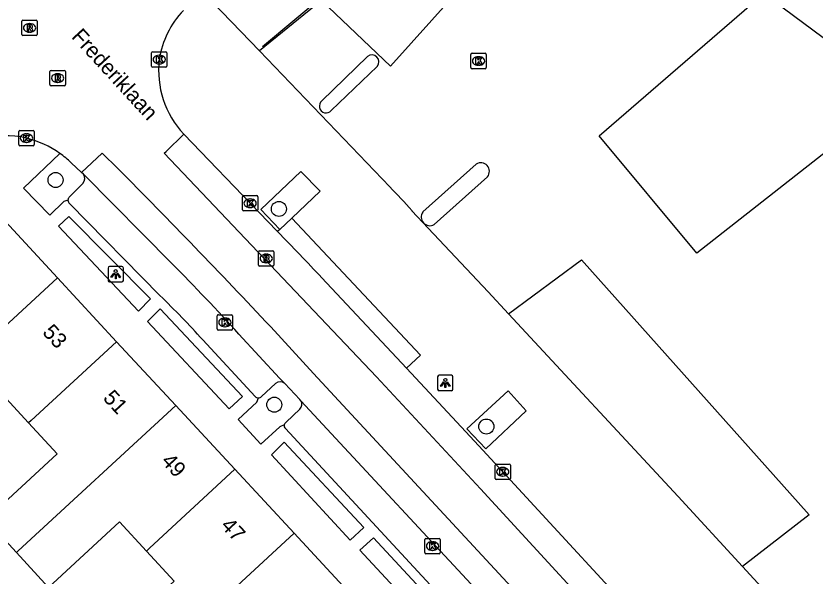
# Model space of a CAD drawing. Extents: x 159718 to 160783, y 383290 to 384030.
# Drawn here: x 160414 to 160465.9, y 383622 to 383658.3 of the extents above; entities that cross this region are included whole.
import ezdxf

# ---------------------------------------------------------------- set-up
doc = ezdxf.new("R2010")
doc.units = 0
for name, color, linetype in [('IMGEO_Boom', 7, 'Continuous'), ('IMGEO_Hek', 7, 'Continuous'), ('IMGEO_Kolk', 7, 'Continuous'), ('IMGEO_Lichtpunt', 7, 'Continuous'), ('IMGEO_Openbare_ruimte_label', 7, 'Continuous'), ('IMGEO_Pand', 7, 'Continuous'), ('IMGEO_Pand_nummerreeks', 7, 'Continuous'), ('IMGEO_Parkeervlak_open', 7, 'Continuous'), ('IMGEO_Rijbaan_lokaal_gesloten', 7, 'Continuous'), ('IMGEO_Rijbaan_lokaal_open', 7, 'Continuous'), ('IMGEO_Rioolput', 7, 'Continuous'), ('IMGEO_Voetpad_open', 7, 'Continuous')]:
    doc.layers.add(name, color=color, linetype=linetype)

msp = doc.modelspace()

# ---------------------------------------------------------------- linework, layer by layer
at = {"layer": 'IMGEO_Boom'}
for centre in [(160416.577, 383647.677), (160431.094, 383645.796), (160430.795, 383633.081), (160444.581, 383631.662)]:
    msp.add_circle(centre, 0.489, dxfattribs=at)
at = {"layer": 'IMGEO_Hek'}
msp.add_lwpolyline([(160430.031, 383656.344), (160446.979, 383670.515)], dxfattribs=at)
at = {"layer": 'IMGEO_Kolk'}
for p, q in [((160422.819, 383655.075), (160422.819, 383655.927)), ((160422.894, 383656.001), (160423.746, 383656.001)), ((160423.82, 383655.927), (160423.82, 383655.075)), ((160443.573, 383654.98), (160443.573, 383655.832)), ((160443.648, 383655.906), (160444.5, 383655.906)), ((160444.574, 383655.832), (160444.574, 383654.98)), ((160423.307, 383655.781), (160423.332, 383655.781)), ((160444.061, 383655.686), (160444.086, 383655.686)), ((160423.746, 383655.001), (160422.894, 383655.001)), ((160423.33, 383655.221), (160423.305, 383655.221)), ((160444.5, 383654.906), (160443.648, 383654.906)), ((160444.084, 383655.126), (160444.059, 383655.126)), ((160414.187, 383649.972), (160414.187, 383650.824)), ((160414.262, 383650.898), (160415.114, 383650.898)), ((160414.675, 383650.678), (160414.7, 383650.678)), ((160415.188, 383650.824), (160415.188, 383649.972)), ((160414.698, 383650.118), (160414.673, 383650.118)), ((160415.114, 383649.898), (160414.262, 383649.898)), ((160428.725, 383645.741), (160428.725, 383646.593)), ((160428.8, 383646.667), (160429.652, 383646.667)), ((160429.726, 383646.593), (160429.726, 383645.741)), ((160429.213, 383646.447), (160429.238, 383646.447)), ((160429.652, 383645.667), (160428.8, 383645.667)), ((160429.236, 383645.887), (160429.211, 383645.887)), ((160427.087, 383638.003), (160427.087, 383638.855)), ((160427.162, 383638.929), (160428.014, 383638.929)), ((160427.575, 383638.709), (160427.6, 383638.709)), ((160428.088, 383638.855), (160428.088, 383638.003)), ((160427.598, 383638.149), (160427.573, 383638.149)), ((160428.014, 383637.929), (160427.162, 383637.929)), ((160445.145, 383628.297), (160445.145, 383629.149)), ((160445.22, 383629.223), (160446.072, 383629.223)), ((160445.633, 383629.003), (160445.658, 383629.003)), ((160446.146, 383629.149), (160446.146, 383628.297)), ((160445.656, 383628.443), (160445.631, 383628.443)), ((160446.072, 383628.223), (160445.22, 383628.223)), ((160440.579, 383623.474), (160440.579, 383624.326)), ((160440.654, 383624.4), (160441.506, 383624.4)), ((160441.067, 383624.18), (160441.092, 383624.18)), ((160441.58, 383624.326), (160441.58, 383623.474)), ((160441.09, 383623.62), (160441.065, 383623.62)), ((160441.506, 383623.4), (160440.654, 383623.4))]:
    msp.add_line(p, q, dxfattribs=at)
for points in [[(160422.819, 383655.075), (160422.819, 383655.927)], [(160422.894, 383656.001), (160423.746, 383656.001)], [(160423.82, 383655.927), (160423.82, 383655.075)], [(160443.573, 383654.98), (160443.573, 383655.832)], [(160443.648, 383655.906), (160444.5, 383655.906)], [(160444.574, 383655.832), (160444.574, 383654.98)], [(160423.14, 383655.701), (160423.263, 383655.701), (160423.263, 383655.55), (160423.393, 383655.701), (160423.557, 383655.701), (160423.411, 383655.55), (160423.564, 383655.301), (160423.412, 383655.301), (160423.327, 383655.465), (160423.263, 383655.398), (160423.263, 383655.301), (160423.14, 383655.301), (160423.14, 383655.701)], [(160443.894, 383655.606), (160444.017, 383655.606), (160444.017, 383655.455), (160444.147, 383655.606), (160444.311, 383655.606), (160444.165, 383655.455), (160444.318, 383655.206), (160444.166, 383655.206), (160444.081, 383655.37), (160444.017, 383655.303), (160444.017, 383655.206), (160443.894, 383655.206), (160443.894, 383655.606)], [(160423.746, 383655.001), (160422.894, 383655.001)], [(160444.5, 383654.906), (160443.648, 383654.906)], [(160414.187, 383649.972), (160414.187, 383650.824)], [(160414.262, 383650.898), (160415.114, 383650.898)], [(160415.188, 383650.824), (160415.188, 383649.972)], [(160414.508, 383650.598), (160414.631, 383650.598), (160414.631, 383650.447), (160414.761, 383650.598), (160414.925, 383650.598), (160414.779, 383650.447), (160414.932, 383650.198), (160414.78, 383650.198), (160414.695, 383650.362), (160414.631, 383650.295), (160414.631, 383650.198), (160414.508, 383650.198), (160414.508, 383650.598)], [(160415.114, 383649.898), (160414.262, 383649.898)], [(160428.725, 383645.741), (160428.725, 383646.593)], [(160428.8, 383646.667), (160429.652, 383646.667)], [(160429.726, 383646.593), (160429.726, 383645.741)], [(160429.046, 383646.367), (160429.169, 383646.367), (160429.169, 383646.216), (160429.299, 383646.367), (160429.463, 383646.367), (160429.317, 383646.216), (160429.47, 383645.967), (160429.318, 383645.967), (160429.233, 383646.131), (160429.169, 383646.064), (160429.169, 383645.967), (160429.046, 383645.967), (160429.046, 383646.367)], [(160429.652, 383645.667), (160428.8, 383645.667)], [(160427.087, 383638.003), (160427.087, 383638.855)], [(160427.162, 383638.929), (160428.014, 383638.929)], [(160428.088, 383638.855), (160428.088, 383638.003)], [(160427.408, 383638.629), (160427.531, 383638.629), (160427.531, 383638.478), (160427.661, 383638.629), (160427.825, 383638.629), (160427.679, 383638.478), (160427.832, 383638.229), (160427.68, 383638.229), (160427.595, 383638.393), (160427.531, 383638.326), (160427.531, 383638.229), (160427.408, 383638.229), (160427.408, 383638.629)], [(160428.014, 383637.929), (160427.162, 383637.929)], [(160445.145, 383628.297), (160445.145, 383629.149)], [(160445.22, 383629.223), (160446.072, 383629.223)], [(160445.466, 383628.923), (160445.589, 383628.923), (160445.589, 383628.772), (160445.719, 383628.923), (160445.883, 383628.923), (160445.737, 383628.772), (160445.89, 383628.523), (160445.738, 383628.523), (160445.653, 383628.687), (160445.589, 383628.62), (160445.589, 383628.523), (160445.466, 383628.523), (160445.466, 383628.923)], [(160446.146, 383629.149), (160446.146, 383628.297)], [(160446.072, 383628.223), (160445.22, 383628.223)], [(160440.579, 383623.474), (160440.579, 383624.326)], [(160440.654, 383624.4), (160441.506, 383624.4)], [(160441.58, 383624.326), (160441.58, 383623.474)], [(160440.9, 383624.1), (160441.023, 383624.1), (160441.023, 383623.949), (160441.153, 383624.1), (160441.317, 383624.1), (160441.171, 383623.949), (160441.324, 383623.7), (160441.172, 383623.7), (160441.087, 383623.864), (160441.023, 383623.797), (160441.023, 383623.7), (160440.9, 383623.7), (160440.9, 383624.1)], [(160441.506, 383623.4), (160440.654, 383623.4)]]:
    msp.add_lwpolyline(points, dxfattribs=at)
for centre, start, end in [((160422.896, 383655.925), 91.552, 178.448), ((160422.896, 383655.925), 91.552, 178.448), ((160423.744, 383655.925), 1.552, 88.448), ((160423.744, 383655.925), 1.552, 88.448), ((160443.65, 383655.83), 91.552, 178.448), ((160443.65, 383655.83), 91.552, 178.448), ((160444.498, 383655.83), 1.552, 88.448), ((160444.498, 383655.83), 1.552, 88.448), ((160422.896, 383655.077), 181.552, 268.448), ((160422.896, 383655.077), 181.552, 268.448), ((160423.744, 383655.077), 271.552, 358.448), ((160423.744, 383655.077), 271.552, 358.448), ((160443.65, 383654.982), 181.552, 268.448), ((160443.65, 383654.982), 181.552, 268.448), ((160444.498, 383654.982), 271.552, 358.448), ((160444.498, 383654.982), 271.552, 358.448), ((160414.264, 383650.822), 91.552, 178.448), ((160414.264, 383650.822), 91.552, 178.448), ((160415.112, 383650.822), 1.552, 88.448), ((160415.112, 383650.822), 1.552, 88.448), ((160414.264, 383649.974), 181.552, 268.448), ((160414.264, 383649.974), 181.552, 268.448), ((160415.112, 383649.974), 271.552, 358.448), ((160415.112, 383649.974), 271.552, 358.448), ((160428.802, 383646.591), 91.552, 178.448), ((160428.802, 383646.591), 91.552, 178.448), ((160429.65, 383646.591), 1.552, 88.448), ((160429.65, 383646.591), 1.552, 88.448), ((160428.802, 383645.743), 181.552, 268.448), ((160428.802, 383645.743), 181.552, 268.448), ((160429.65, 383645.743), 271.552, 358.448), ((160429.65, 383645.743), 271.552, 358.448), ((160427.164, 383638.853), 91.552, 178.448), ((160427.164, 383638.853), 91.552, 178.448), ((160428.012, 383638.853), 1.552, 88.448), ((160428.012, 383638.853), 1.552, 88.448), ((160427.164, 383638.005), 181.552, 268.448), ((160427.164, 383638.005), 181.552, 268.448), ((160428.012, 383638.005), 271.552, 358.448), ((160428.012, 383638.005), 271.552, 358.448), ((160445.222, 383629.147), 91.552, 178.448), ((160445.222, 383629.147), 91.552, 178.448), ((160446.07, 383629.147), 1.552, 88.448), ((160446.07, 383629.147), 1.552, 88.448), ((160445.222, 383628.299), 181.552, 268.448), ((160445.222, 383628.299), 181.552, 268.448), ((160446.07, 383628.299), 271.552, 358.448), ((160446.07, 383628.299), 271.552, 358.448), ((160440.656, 383624.324), 91.552, 178.448), ((160440.656, 383624.324), 91.552, 178.448), ((160441.504, 383624.324), 1.552, 88.448), ((160441.504, 383624.324), 1.552, 88.448), ((160440.656, 383623.476), 181.552, 268.448), ((160440.656, 383623.476), 181.552, 268.448), ((160441.504, 383623.476), 271.552, 358.448), ((160441.504, 383623.476), 271.552, 358.448)]:
    msp.add_arc(centre, 0.0765, start, end, dxfattribs=at)
for centre, major_axis, ratio, start_param, end_param in [((160423.306, 383655.501), (-0.387, 0.002), 0.722429, 4.712389, 7.853982), ((160423.331, 383655.501), (-0.39, 0.002), 0.717154, 1.570796, 4.712389), ((160444.06, 383655.406), (-0.387, 0.002), 0.722429, 4.712389, 7.853982), ((160444.085, 383655.406), (-0.39, 0.002), 0.717154, 1.570796, 4.712389), ((160414.674, 383650.398), (-0.387, 0.002), 0.722429, 4.712389, 7.853982), ((160414.699, 383650.398), (-0.39, 0.002), 0.717154, 1.570796, 4.712389), ((160429.212, 383646.167), (-0.387, 0.002), 0.722429, 4.712389, 7.853982), ((160429.237, 383646.167), (-0.39, 0.002), 0.717154, 1.570796, 4.712389), ((160427.574, 383638.429), (-0.387, 0.002), 0.722429, 4.712389, 7.853982), ((160427.599, 383638.429), (-0.39, 0.002), 0.717154, 1.570796, 4.712389), ((160445.632, 383628.723), (-0.387, 0.002), 0.722429, 4.712389, 7.853982), ((160445.657, 383628.723), (-0.39, 0.002), 0.717154, 1.570796, 4.712389), ((160441.066, 383623.9), (-0.387, 0.002), 0.722429, 4.712389, 7.853982), ((160441.091, 383623.9), (-0.39, 0.002), 0.717154, 1.570796, 4.712389)]:
    msp.add_ellipse(centre, major_axis=major_axis, ratio=ratio, start_param=start_param, end_param=end_param, dxfattribs=at)
at = {"layer": 'IMGEO_Lichtpunt'}
for p, q in [((160419.99, 383641.959), (160419.99, 383641.152)), ((160419.99, 383641.959), (160419.99, 383641.152)), ((160420.892, 383642.054), (160420.084, 383642.054)), ((160420.892, 383642.054), (160420.084, 383642.054)), ((160420.986, 383641.152), (160420.986, 383641.959)), ((160420.986, 383641.152), (160420.986, 383641.959)), ((160420.084, 383641.058), (160420.892, 383641.058)), ((160420.084, 383641.058), (160420.892, 383641.058)), ((160441.415, 383634.894), (160441.415, 383634.087)), ((160441.415, 383634.894), (160441.415, 383634.087)), ((160442.317, 383634.989), (160441.509, 383634.989)), ((160442.317, 383634.989), (160441.509, 383634.989)), ((160442.411, 383634.087), (160442.411, 383634.894)), ((160442.411, 383634.087), (160442.411, 383634.894)), ((160441.509, 383633.993), (160442.317, 383633.993)), ((160441.509, 383633.993), (160442.317, 383633.993))]:
    msp.add_line(p, q, dxfattribs=at)
for points in [[(160420.364, 383641.623), (160420.403, 383641.595), (160420.215, 383641.333), (160420.177, 383641.36), (160420.364, 383641.623)], [(160420.466, 383641.575), (160420.513, 383641.575), (160420.513, 383641.253), (160420.466, 383641.253), (160420.466, 383641.575)], [(160420.576, 383641.595), (160420.614, 383641.622), (160420.801, 383641.36), (160420.762, 383641.332), (160420.576, 383641.595)], [(160441.789, 383634.558), (160441.828, 383634.53), (160441.64, 383634.268), (160441.602, 383634.295), (160441.789, 383634.558)], [(160441.891, 383634.51), (160441.938, 383634.51), (160441.938, 383634.188), (160441.891, 383634.188), (160441.891, 383634.51)], [(160442.001, 383634.53), (160442.039, 383634.557), (160442.226, 383634.295), (160442.187, 383634.267), (160442.001, 383634.53)]]:
    msp.add_lwpolyline(points, dxfattribs=at)
for centre in [(160420.489, 383641.757), (160441.914, 383634.692)]:
    msp.add_circle(centre, 0.0994, dxfattribs=at)
for centre, start, end in [((160420.084, 383641.959), 90, 180), ((160420.084, 383641.959), 90, 180), ((160420.892, 383641.959), 0, 90), ((160420.892, 383641.959), 0, 90), ((160420.084, 383641.152), 180, 270), ((160420.084, 383641.152), 180, 270), ((160420.892, 383641.152), 270, 0), ((160420.892, 383641.152), 270, 360), ((160441.509, 383634.894), 90, 180), ((160441.509, 383634.894), 90, 180), ((160442.317, 383634.894), 0, 90), ((160442.317, 383634.894), 0, 90), ((160441.509, 383634.087), 180, 270), ((160441.509, 383634.087), 180, 270), ((160442.317, 383634.087), 270, 0), ((160442.317, 383634.087), 270, 360)]:
    msp.add_arc(centre, 0.0946, start, end, dxfattribs=at)
at = {"layer": 'IMGEO_Pand'}
for points in [[(160416.693, 383641.32), (160412.772, 383645.544)], [(160416.693, 383641.32), (160406.37, 383631.793)], [(160420.54, 383637.175), (160416.693, 383641.32)], [(160420.54, 383637.175), (160415.002, 383632.064), (160414.819, 383631.895)], [(160424.389, 383633.03), (160420.54, 383637.175)], [(160414.819, 383631.895), (160413.12, 383633.736), (160408.508, 383629.478), (160407.851, 383630.189), (160406.37, 383631.793)], [(160414.037, 383623.475), (160414.155, 383623.584), (160424.389, 383633.03)], [(160428.236, 383628.884), (160424.389, 383633.03)], [(160414.037, 383623.475), (160412.055, 383625.623), (160416.674, 383629.886), (160414.819, 383631.895)], [(160422.483, 383623.574), (160422.679, 383623.755), (160428.236, 383628.884)], [(160432.084, 383624.739), (160428.236, 383628.884)], [(160422.483, 383623.574), (160420.737, 383625.466), (160416.127, 383621.211), (160414.037, 383623.475)], [(160421.69, 383615.146), (160421.813, 383615.259), (160432.084, 383624.739)], [(160436.079, 383620.435), (160432.084, 383624.739)], [(160421.69, 383615.146), (160419.653, 383617.352), (160424.282, 383621.625), (160422.483, 383623.574)]]:
    msp.add_lwpolyline(points, dxfattribs=at)
at = {"layer": 'IMGEO_Parkeervlak_open'}
for points in [[(160418.346, 383647.457), (160417.469, 383646.566)], [(160429.969, 383633.618), (160430.882, 383634.456)], [(160432.458, 383632.789), (160431.562, 383631.937)]]:
    msp.add_lwpolyline(points, dxfattribs=at)
for centre, radius, start, end in [((160418.037, 383647.777), 0.445, 313.9839, 37.7073), ((160417.669, 383646.364), 0.284, 134.7539, 179.885), ((160431.18, 383634.13), 0.441, 48.5184, 132.4527), ((160429.761, 383633.792), 0.271, 269.5041, 320.0808), ((160432.116, 383633.111), 0.47, 316.7009, 28.9978), ((160431.693, 383631.718), 0.255, 120.8351, 168.2194)]:
    msp.add_arc(centre, radius, start, end, dxfattribs=at)
at = {"layer": 'IMGEO_Rijbaan_lokaal_gesloten'}
for points in [[(160463.857, 383608.975), (160462.488, 383607.758), (160454.707, 383616.185), (160444.209, 383627.615), (160437.436, 383634.886), (160423.641, 383649.415), (160423.767, 383649.538), (160424.907, 383650.657)], [(160431.008, 383644.324), (160430.959, 383644.375), (160429.835, 383645.536), (160424.907, 383650.657)], [(160418.263, 383648.174), (160419.612, 383649.428), (160420.63, 383648.421)], [(160418.389, 383648.049), (160418.263, 383648.174)], [(160424.14, 383642.245), (160418.389, 383648.049)], [(160433.888, 383641.32), (160439.381, 383635.456)], [(160430.561, 383638.144), (160433.35, 383635.117), (160451.956, 383615.047), (160460.412, 383605.803), (160459.094, 383604.601)], [(160431.472, 383634.461), (160431.144, 383634.815), (160428.501, 383637.667)], [(160463.857, 383608.975), (160463.216, 383609.675), (160458.234, 383615.076), (160457.141, 383616.26), (160456.118, 383617.369), (160445.646, 383628.723), (160444.349, 383630.117), (160443.239, 383631.31), (160439.381, 383635.456)], [(160432.527, 383633.339), (160432.462, 383633.429), (160431.472, 383634.461)], [(160445.286, 383619.599), (160432.527, 383633.339)]]:
    msp.add_lwpolyline(points, dxfattribs=at)
for centre, radius, start, end in [((160030.632, 383261.616), 549.287, 43.2737, 44.76446), ((160300.189, 383516.023), 183.234, 43.14207, 44.44338), ((160327.791, 383546.097), 136.116, 42.27854, 44.94022)]:
    msp.add_arc(centre, radius, start, end, dxfattribs=at)
at = {"layer": 'IMGEO_Rijbaan_lokaal_open'}
for points in [[(160441.834, 383665.845), (160445.254, 383662.774), (160438.343, 383655.078), (160433.859, 383659.342)], [(160458.255, 383642.934), (160451.903, 383650.55), (160462.624, 383659.806), (160467.741, 383655.998), (160471.444, 383653.242), (160458.255, 383642.934)], [(160433.859, 383659.342), (160429.833, 383656.06)], [(160429.833, 383656.06), (160438.296, 383647.241)], [(160433.886, 383652.817), (160436.863, 383655.696)], [(160437.479, 383655.059), (160434.502, 383652.181)], [(160417.597, 383648.799), (160418.263, 383648.174)], [(160440.449, 383645.598), (160443.922, 383648.711)], [(160444.658, 383647.89), (160441.185, 383644.777)], [(160439.747, 383645.684), (160444.695, 383640.402), (160446.021, 383638.976)], [(160446.021, 383638.976), (160450.764, 383642.492), (160465.563, 383625.936), (160461.229, 383622.564)], [(160461.229, 383622.564), (160464.172, 383619.359)]]:
    msp.add_lwpolyline(points, dxfattribs=at)
for centre, radius, start, end in [((160429.06, 383654.66), 5.801, 135.9686, 171.6651), ((160429.269, 383654.768), 5.994, 172.976, 223.3038), ((160437.149, 383655.356), 0.444, 318.0525, 130.0271), ((160434.171, 383652.476), 0.444, 129.9006, 318.269), ((160413.289, 383644.177), 6.376, 77.3299, 131.6967), ((160413.048, 383643.972), 6.632, 54.9449, 75.6825), ((160413.016, 383643.924), 6.689, 46.7824, 54.96), ((160444.218, 383648.236), 0.56, 321.7988, 121.9516), ((160373.975, 383585.844), 88.92, 42.29606, 43.66747), ((160440.914, 383645.274), 0.566, 145.1381, 298.6123)]:
    msp.add_arc(centre, radius, start, end, dxfattribs=at)
at = {"layer": 'IMGEO_Rioolput'}
for p, q in [((160414.385, 383657.133), (160414.385, 383657.985)), ((160414.46, 383658.059), (160415.312, 383658.059)), ((160415.386, 383657.985), (160415.386, 383657.133)), ((160414.873, 383657.839), (160414.898, 383657.839)), ((160415.312, 383657.059), (160414.46, 383657.059)), ((160414.896, 383657.279), (160414.871, 383657.279)), ((160416.288, 383654.796), (160417.14, 383654.796)), ((160416.213, 383653.87), (160416.213, 383654.722)), ((160416.701, 383654.576), (160416.726, 383654.576)), ((160417.214, 383654.722), (160417.214, 383653.87)), ((160417.14, 383653.796), (160416.288, 383653.796)), ((160416.724, 383654.016), (160416.699, 383654.016)), ((160429.768, 383642.153), (160429.768, 383643.005)), ((160429.843, 383643.079), (160430.695, 383643.079)), ((160430.256, 383642.859), (160430.281, 383642.859)), ((160430.769, 383643.005), (160430.769, 383642.153)), ((160430.279, 383642.299), (160430.254, 383642.299)), ((160430.695, 383642.079), (160429.843, 383642.079))]:
    msp.add_line(p, q, dxfattribs=at)
for points in [[(160414.385, 383657.133), (160414.385, 383657.985)], [(160414.46, 383658.059), (160415.312, 383658.059)], [(160415.386, 383657.985), (160415.386, 383657.133)], [(160414.974, 383657.757), (160414.722, 383657.759), (160414.722, 383657.359)], [(160414.722, 383657.359), (160414.846, 383657.359), (160414.846, 383657.521), (160414.857, 383657.521)], [(160414.9, 383657.678), (160414.846, 383657.678), (160414.846, 383657.597)], [(160414.846, 383657.597), (160414.898, 383657.597)], [(160414.904, 383657.492), (160414.975, 383657.359), (160415.115, 383657.359), (160415.05, 383657.485)], [(160415.312, 383657.059), (160414.46, 383657.059)], [(160416.288, 383654.796), (160417.14, 383654.796)], [(160416.213, 383653.87), (160416.213, 383654.722)], [(160416.802, 383654.494), (160416.55, 383654.496), (160416.55, 383654.096)], [(160416.55, 383654.096), (160416.674, 383654.096), (160416.674, 383654.258), (160416.685, 383654.258)], [(160416.728, 383654.415), (160416.674, 383654.415), (160416.674, 383654.334)], [(160416.674, 383654.334), (160416.726, 383654.334)], [(160417.214, 383654.722), (160417.214, 383653.87)], [(160417.14, 383653.796), (160416.288, 383653.796)], [(160416.732, 383654.229), (160416.803, 383654.096), (160416.943, 383654.096), (160416.878, 383654.222)], [(160429.768, 383642.153), (160429.768, 383643.005)], [(160429.843, 383643.079), (160430.695, 383643.079)], [(160430.769, 383643.005), (160430.769, 383642.153)], [(160430.357, 383642.777), (160430.105, 383642.779), (160430.105, 383642.379)], [(160430.105, 383642.379), (160430.229, 383642.379), (160430.229, 383642.541), (160430.24, 383642.541)], [(160430.283, 383642.698), (160430.229, 383642.698), (160430.229, 383642.617)], [(160430.229, 383642.617), (160430.281, 383642.617)], [(160430.287, 383642.512), (160430.358, 383642.379), (160430.498, 383642.379), (160430.433, 383642.505)], [(160430.695, 383642.079), (160429.843, 383642.079)]]:
    msp.add_lwpolyline(points, dxfattribs=at)
for centre, radius, start, end in [((160414.462, 383657.983), 0.0765, 91.552, 178.448), ((160414.462, 383657.983), 0.0765, 91.552, 178.448), ((160415.31, 383657.983), 0.0765, 1.552, 88.448), ((160415.31, 383657.983), 0.0765, 1.552, 88.448), ((160414.856, 383657.468), 0.0533, 26.0293, 88.6989), ((160414.882, 383657.786), 0.19, 274.7715, 282.9687), ((160414.906, 383657.582), 0.0964, 77.0061, 93.1865), ((160414.92, 383657.639), 0.0378, 276.6634, 79.6772), ((160414.973, 383657.647), 0.109, 350.3612, 89.416), ((160414.971, 383657.647), 0.112, 277.5842, 350.9817), ((160414.955, 383657.432), 0.108, 29.5134, 73.7905), ((160414.462, 383657.135), 0.0765, 181.552, 268.448), ((160414.462, 383657.135), 0.0765, 181.552, 268.448), ((160415.31, 383657.135), 0.0765, 271.552, 358.448), ((160415.31, 383657.135), 0.0765, 271.552, 358.448), ((160416.29, 383654.72), 0.0765, 91.552, 178.448), ((160416.29, 383654.72), 0.0765, 91.552, 178.448), ((160417.138, 383654.72), 0.0765, 1.552, 88.448), ((160417.138, 383654.72), 0.0765, 1.552, 88.448), ((160416.684, 383654.205), 0.0533, 26.0293, 88.6989), ((160416.71, 383654.523), 0.19, 274.7715, 282.9687), ((160416.734, 383654.319), 0.0964, 77.0061, 93.1865), ((160416.748, 383654.376), 0.0378, 276.6634, 79.6772), ((160416.801, 383654.384), 0.109, 350.3612, 89.416), ((160416.799, 383654.384), 0.112, 277.5842, 350.9817), ((160416.783, 383654.169), 0.108, 29.5134, 73.7905), ((160416.29, 383653.872), 0.0765, 181.552, 268.448), ((160416.29, 383653.872), 0.0765, 181.552, 268.448), ((160417.138, 383653.872), 0.0765, 271.552, 358.448), ((160417.138, 383653.872), 0.0765, 271.552, 358.448), ((160429.845, 383643.003), 0.0765, 91.552, 178.448), ((160429.845, 383643.003), 0.0765, 91.552, 178.448), ((160430.693, 383643.003), 0.0765, 1.552, 88.448), ((160430.693, 383643.003), 0.0765, 1.552, 88.448), ((160430.239, 383642.488), 0.0533, 26.0293, 88.6989), ((160430.265, 383642.806), 0.19, 274.7715, 282.9687), ((160430.289, 383642.602), 0.0964, 77.0061, 93.1865), ((160430.303, 383642.659), 0.0378, 276.6634, 79.6772), ((160430.356, 383642.667), 0.109, 350.3612, 89.416), ((160430.354, 383642.667), 0.112, 277.5842, 350.9817), ((160430.338, 383642.452), 0.108, 29.5134, 73.7905), ((160429.845, 383642.155), 0.0765, 181.552, 268.448), ((160429.845, 383642.155), 0.0765, 181.552, 268.448), ((160430.693, 383642.155), 0.0765, 271.552, 358.448), ((160430.693, 383642.155), 0.0765, 271.552, 358.448)]:
    msp.add_arc(centre, radius, start, end, dxfattribs=at)
for centre, major_axis, ratio, start_param, end_param in [((160414.872, 383657.559), (-0.387, 0.002), 0.722429, 4.712389, 7.853982), ((160414.897, 383657.559), (-0.39, 0.002), 0.717154, 1.570796, 4.712389), ((160416.7, 383654.296), (-0.387, 0.002), 0.722429, 4.712389, 7.853982), ((160416.725, 383654.296), (-0.39, 0.002), 0.717154, 1.570796, 4.712389), ((160430.255, 383642.579), (-0.387, 0.002), 0.722429, 4.712389, 7.853982), ((160430.28, 383642.579), (-0.39, 0.002), 0.717154, 1.570796, 4.712389)]:
    msp.add_ellipse(centre, major_axis=major_axis, ratio=ratio, start_param=start_param, end_param=end_param, dxfattribs=at)
at = {"layer": 'IMGEO_Voetpad_open'}
for points in [[(160429.833, 383656.06), (160426.178, 383659.869)], [(160417.385, 383646.365), (160417.116, 383646.281), (160416.211, 383645.392), (160414.486, 383647.154), (160416.857, 383649.401)], [(160431.928, 383645.191), (160433.768, 383646.95), (160432.525, 383648.238), (160429.928, 383645.76), (160431.154, 383644.452)], [(160423.364, 383640.178), (160417.485, 383646.147)], [(160417.434, 383645.313), (160422.757, 383639.947), (160421.972, 383639.166), (160416.778, 383644.675), (160417.434, 383645.313)], [(160431.154, 383644.452), (160431.928, 383645.191)], [(160439.381, 383635.456), (160440.29, 383636.307), (160431.928, 383645.191)], [(160431.154, 383644.452), (160431.008, 383644.324)], [(160423.378, 383639.311), (160428.725, 383633.603), (160427.866, 383632.807), (160422.564, 383638.49), (160423.378, 383639.311)], [(160446.021, 383638.976), (160457.045, 383627.12), (160461.229, 383622.564)], [(160429.547, 383633.623), (160426.153, 383637.284)], [(160447.177, 383632.677), (160445.994, 383633.992), (160443.322, 383631.524), (160444.536, 383630.22), (160447.177, 383632.677)], [(160431.443, 383631.77), (160431.165, 383631.642), (160429.93, 383630.516), (160428.453, 383632.114), (160429.669, 383633.248), (160429.759, 383633.521)], [(160443.352, 383618.756), (160431.516, 383631.526)], [(160431.433, 383630.641), (160436.618, 383625.112), (160435.721, 383624.286), (160430.607, 383629.827), (160431.433, 383630.641)], [(160437.238, 383624.444), (160442.526, 383618.74), (160441.658, 383617.922), (160436.346, 383623.624), (160437.238, 383624.444)]]:
    msp.add_lwpolyline(points, dxfattribs=at)
for centre, radius, start, end in [((160417.671, 383646.364), 0.286, 179.8103, 229.4731), ((160376.643, 383592.361), 66.853, 42.21896, 45.66407), ((160429.759, 383633.792), 0.271, 218.6091, 270.0035), ((160431.701, 383631.714), 0.264, 167.8037, 225.5086)]:
    msp.add_arc(centre, radius, start, end, dxfattribs=at)

# ---------------------------------------------------------------- texts
at = {"layer": 'IMGEO_Openbare_ruimte_label'}
msp.add_text('Frederiklaan', height=1, rotation=312.528, dxfattribs=at).set_placement((160417.562, 383656.951))
at = {"layer": 'IMGEO_Pand_nummerreeks'}
for s, p in [('53', (160415.673, 383637.739)), ('51', (160419.613, 383633.47)), ('49', (160423.399, 383629.368)), ('47', (160427.262, 383625.182))]:
    msp.add_text(s, height=1, rotation=312.7081, dxfattribs=at).set_placement(p)

doc.saveas('drawing.dxf')
